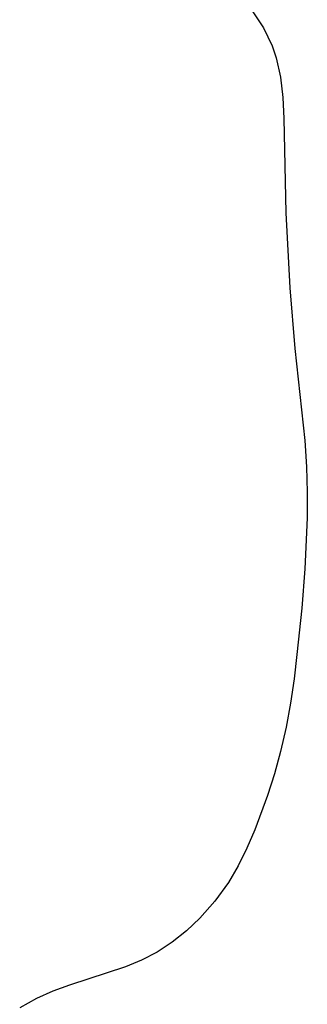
# Model space of a CAD drawing. Header units: metres. Extents: x 1073367 to 1082519, y 1569854 to 1574957.
# Tile 495 of 656: x 1077388 to 1077408, y 1573816 to 1573885. Entities that reach past the tile are written whole.
import ezdxf

# ---------------------------------------------------------------- set-up
doc = ezdxf.new("R2010")
doc.units = ezdxf.units.M
doc.layers.add('CGG_CurvaNivelLidar_v1', color=253, linetype='Continuous', lineweight=30)

msp = doc.modelspace()

# ---------------------------------------------------------------- linework, layer by layer
at = {"layer": 'CGG_CurvaNivelLidar_v1'}
for p, q in [((1077404.0935, 1573885.1876, 70), (1077404.8671, 1573883.9965, 70)), ((1077404.8671, 1573883.9965, 70), (1077405.4828, 1573882.744, 70)), ((1077405.4828, 1573882.744, 70), (1077405.767, 1573881.9084, 70)), ((1077405.767, 1573881.9084, 70), (1077406.0597, 1573880.5488, 70)), ((1077406.0597, 1573880.5488, 70), (1077406.2179, 1573879.1275, 70)), ((1077406.2179, 1573879.1275, 70), (1077406.2908, 1573877.657, 70)), ((1077406.2908, 1573877.657, 70), (1077406.4424, 1573871.0677, 70)), ((1077406.4424, 1573871.0677, 70), (1077406.7101, 1573865.8169, 70)), ((1077406.7101, 1573865.8169, 70), (1077407.0593, 1573861.5931, 70)), ((1077407.0593, 1573861.5931, 70), (1077407.7613, 1573855.1616, 70)), ((1077407.7613, 1573855.1616, 70), (1077407.888, 1573853.3216, 70)), ((1077407.888, 1573853.3216, 70), (1077407.9373, 1573851.5375, 70)), ((1077407.9373, 1573851.5375, 70), (1077407.9256, 1573849.7505, 70)), ((1077407.9256, 1573849.7505, 70), (1077407.7659, 1573846.1738, 70)), ((1077407.7659, 1573846.1738, 70), (1077407.547, 1573843.4184, 70)), ((1077407.547, 1573843.4184, 70), (1077407.2182, 1573840.1933, 70)), ((1077407.2182, 1573840.1933, 70), (1077407.0133, 1573838.4822, 70)), ((1077407.0133, 1573838.4822, 70), (1077406.7678, 1573836.7838, 70)), ((1077406.7678, 1573836.7838, 70), (1077406.4608, 1573835.1043, 70)), ((1077406.4608, 1573835.1043, 70), (1077406.0674, 1573833.4112, 70)), ((1077406.0674, 1573833.4112, 70), (1077405.6415, 1573831.8563, 70)), ((1077405.6415, 1573831.8563, 70), (1077405.1607, 1573830.3293, 70)), ((1077405.1607, 1573830.3293, 70), (1077404.2643, 1573827.9275, 70)), ((1077404.2643, 1573827.9275, 70), (1077403.7169, 1573826.6485, 70)), ((1077403.7169, 1573826.6485, 70), (1077403.1156, 1573825.4178, 70)), ((1077403.1156, 1573825.4178, 70), (1077402.4353, 1573824.2521, 70)), ((1077402.4353, 1573824.2521, 70), (1077401.486, 1573822.9532, 70)), ((1077401.486, 1573822.9532, 70), (1077400.4218, 1573821.7619, 70)), ((1077400.4218, 1573821.7619, 70), (1077399.4955, 1573820.8729, 70)), ((1077399.4955, 1573820.8729, 70), (1077398.5086, 1573820.0684, 70)), ((1077398.5086, 1573820.0684, 70), (1077397.4506, 1573819.3715, 70)), ((1077397.4506, 1573819.3715, 70), (1077396.3673, 1573818.821, 70)), ((1077396.3673, 1573818.821, 70), (1077395.2275, 1573818.3576, 70)), ((1077395.2275, 1573818.3576, 70), (1077391.3201, 1573817.0648, 70)), ((1077391.3201, 1573817.0648, 70), (1077390.1581, 1573816.6392, 70)), ((1077390.1581, 1573816.6392, 70), (1077389.0302, 1573816.1445, 70)), ((1077389.0302, 1573816.1445, 70), (1077387.8491, 1573815.4916, 70))]:
    msp.add_line(p, q, dxfattribs=at)

doc.saveas('drawing.dxf')
